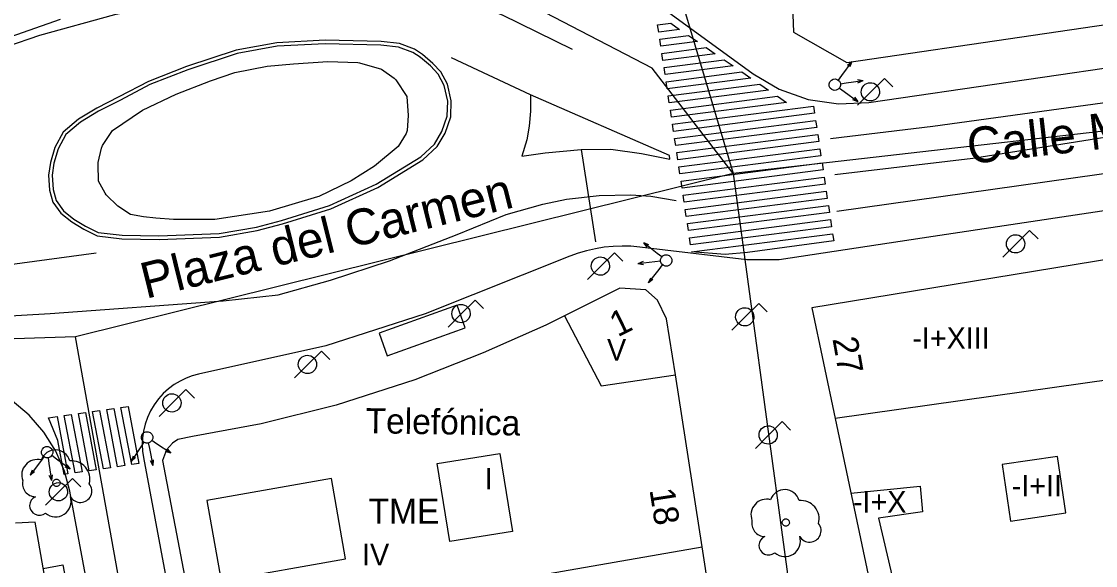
# Model space of a CAD drawing. Extents: x 282771 to 285132, y 4823109 to 4825496.
# Drawn here: x 284718.8 to 284793.8, y 4824432.5 to 4824470.5 of the extents above; entities that cross this region are included whole.
import ezdxf

# ---------------------------------------------------------------- set-up
doc = ezdxf.new("R2010")
doc.units = 0
for name, color, linetype in [('ACERA-BORDILLO', 7, 'Continuous'), ('ACERA-INTERIOR', 7, 'Continuous'), ('ARBOL', 7, 'Continuous'), ('BORDILLO', 7, 'Continuous'), ('CALLE-EJE', 7, 'Continuous'), ('CALLE-TEXTO', 7, 'Continuous'), ('EDIFICIO', 7, 'Continuous'), ('FAROLA', 7, 'Continuous'), ('INTERIOR-EDIFICIO', 7, 'Continuous'), ('MARQUESINA-BUS', 7, 'Continuous'), ('MEDIANERA', 7, 'Continuous'), ('NUM-LOCAL', 7, 'Continuous'), ('PASO-PEATONES', 7, 'Continuous'), ('SEMAFORO', 7, 'Continuous'), ('SENAL-VIARIA', 7, 'Continuous'), ('TXT-ALTURA-EDIFICIO', 7, 'Continuous'), ('TXT-EDIFICIOS', 7, 'Continuous'), ('TXT-VARIOS', 7, 'Continuous'), ('ZONA-VERDE', 7, 'Continuous')]:
    doc.layers.add(name, color=color, linetype=linetype)

msp = doc.modelspace()

# ---------------------------------------------------------------- linework, layer by layer
at = {"layer": 'ACERA-BORDILLO'}
for points in [[(284758.295, 4824475.292), (284769.906, 4824466.836), (284771.719, 4824465.765), (284773.741, 4824465.05), (284775.864, 4824464.741), (284777.967, 4824464.843), (284807.627, 4824469.162)], [(284798.721, 4824457.943), (284782.457, 4824455.494), (284771.727, 4824453.859), (284769.457, 4824453.869), (284761.987, 4824454.757), (284761.372, 4824454.811), (284760.75, 4824454.827), (284760.127, 4824454.804), (284759.505, 4824454.742), (284758.888, 4824454.642), (284758.279, 4824454.503), (284757.683, 4824454.327), (284757.102, 4824454.116), (284747.021, 4824450.097), (284740.07, 4824447.869), (284731.182, 4824445.883), (284730.756, 4824445.768), (284730.328, 4824445.61), (284729.906, 4824445.408), (284729.494, 4824445.16), (284729.101, 4824444.869), (284728.733, 4824444.535), (284728.397, 4824444.163), (284728.099, 4824443.757), (284727.842, 4824443.322), (284727.632, 4824442.867), (284727.47, 4824442.397), (284727.357, 4824441.921), (284727.292, 4824441.446), (284727.272, 4824440.978), (284727.295, 4824440.523), (284727.357, 4824440.086), (284733.537, 4824406.974)], [(284744.887, 4824316.251), (284722.204, 4824437.72), (284721.832, 4824439.133), (284721.233, 4824440.523), (284720.41, 4824441.837), (284719.379, 4824443.021), (284718.177, 4824444.029), (284716.848, 4824444.828), (284715.447, 4824445.4), (284714.027, 4824445.747), (284712.572, 4824445.882), (284711.061, 4824445.798), (284709.545, 4824445.476), (284708.079, 4824444.915), (284706.719, 4824444.132), (284705.512, 4824443.158), (284704.493, 4824442.039), (284703.68, 4824440.825), (284678.883, 4824397.514)]]:
    msp.add_lwpolyline(points, dxfattribs=at)
at = {"layer": 'ACERA-INTERIOR'}
msp.add_lwpolyline([(284720.349, 4824432.328), (284721.734, 4824432.593), (284723.163, 4824424.925), (284721.699, 4824424.646)], dxfattribs=at)
at = {"layer": 'ARBOL'}
for centre, major_axis, start_param, end_param in [((284721.209, 4824439.573), (0.564, 0.872), 5.559829, 8.103507), ((284719.949, 4824438.843), (0.596, 0.921), 0.320167, 2.503998), ((284722.339, 4824438.573), (0.691, 1.068), 5.025591, 6.958832), ((284719.839, 4824438.273), (-0.508, -0.785), 5.087834, 6.825019), ((284722.949, 4824437.743), (-0.433, -0.669), 5.79231, 9.108934), ((284772.106, 4824436.803), (0.563, 0.873), 5.558118, 8.101796), ((284720.079, 4824436.723), (-0.365, -0.564), 4.130307, 7.546541), ((284721.219, 4824437.023), (-0.59, -0.911), 6.141236, 8.741314), ((284770.846, 4824436.073), (0.594, 0.922), 0.318456, 2.502287), ((284773.236, 4824435.803), (0.69, 1.069), 5.02388, 6.957121), ((284770.736, 4824435.502), (-0.507, -0.786), 5.086123, 6.823308), ((284773.846, 4824434.973), (-0.432, -0.67), 5.790599, 9.107223), ((284770.976, 4824433.952), (-0.364, -0.565), 4.128596, 7.54483), ((284772.116, 4824434.253), (-0.588, -0.912), 6.139525, 8.739603)]:
    msp.add_ellipse(centre, major_axis=major_axis, ratio=0.999977, start_param=start_param, end_param=end_param, dxfattribs=at)
for centre in [(284721.279, 4824438.313), (284772.176, 4824435.543)]:
    msp.add_ellipse(centre, major_axis=(0.138, 0.214), ratio=0.999977, dxfattribs=at)
at = {"layer": 'BORDILLO'}
msp.add_lwpolyline([(284746.258, 4824468.551), (284745.213, 4824468.947), (284743.937, 4824469.094), (284740.029, 4824469.183), (284736.654, 4824469.005), (284733.83, 4824468.49), (284730.361, 4824467.344), (284727.697, 4824466.313), (284725.636, 4824465.229), (284724.091, 4824464.447), (284722.822, 4824463.68), (284721.746, 4824462.767), (284721.167, 4824461.69), (284720.86, 4824460.652), (284720.718, 4824459.768), (284720.8, 4824458.723), (284721.033, 4824457.89), (284721.591, 4824457.108), (284722.357, 4824456.506), (284723.18, 4824455.999), (284724.113, 4824455.532), (284725.849, 4824455.328), (284728.437, 4824455.288), (284732.659, 4824455.445), (284735.287, 4824455.91), (284737.064, 4824456.369), (284740.421, 4824457.418), (284743.707, 4824458.911), (284746.854, 4824460.841), (284747.859, 4824461.765), (284748.397, 4824462.71), (284748.803, 4824463.827), (284748.836, 4824464.956), (284748.572, 4824466.114), (284748.116, 4824466.967), (284747.557, 4824467.566), (284746.816, 4824468.185), (284746.258, 4824468.551)], dxfattribs=at)
at = {"layer": 'CALLE-EJE'}
for points in [[(284761.383, 4824528.431), (284764.143, 4824474.571), (284768.513, 4824459.891)], [(284768.513, 4824459.891), (284762.843, 4824467.24), (284745.413, 4824476.29)], [(284721.533, 4824470.63), (284677.701, 4824455.248)], [(284799.863, 4824463.461), (284768.513, 4824459.891)], [(284768.513, 4824459.891), (284722.613, 4824448.49)], [(284768.513, 4824459.891), (284775.632, 4824407.43)], [(284722.613, 4824448.49), (284696.883, 4824447.65)], [(284730.902, 4824402.17), (284722.613, 4824448.49)]]:
    msp.add_lwpolyline(points, dxfattribs=at)
at = {"layer": 'EDIFICIO'}
for points in [[(284771.513, 4824506.451), (284771.613, 4824503.091), (284772.183, 4824485.931), (284772.303, 4824482.101), (284772.603, 4824472.841), (284772.713, 4824469.731), (284776.443, 4824467.631), (284802.453, 4824471.431), (284805.273, 4824471.851), (284806.803, 4824474.501), (284805.673, 4824476.861), (284802.663, 4824483.161), (284802.613, 4824483.271), (284800.863, 4824486.951), (284793.703, 4824501.941), (284790.613, 4824508.431), (284789.173, 4824511.381), (284787.173, 4824516.481), (284787.083, 4824524.601), (284771.943, 4824525.271), (284771.803, 4824519.231), (284771.713, 4824515.081), (284771.513, 4824506.451)], [(284797.983, 4824454.441), (284773.993, 4824450.51), (284775.623, 4824442.79)], [(284767.812, 4824424.29), (284766.332, 4824433.84), (284764.483, 4824445.85), (284763.853, 4824449.75), (284763.233, 4824451.06), (284762.413, 4824451.77), (284760.603, 4824451.88), (284756.743, 4824449.96), (284755.423, 4824449.31), (284751.063, 4824447.37), (284746.293, 4824445.49), (284740.793, 4824443.73), (284735.563, 4824442.43), (284730.763, 4824441.55), (284729.753, 4824441.34), (284729.373, 4824441.08), (284728.963, 4824440.62), (284728.673, 4824439.88), (284731.002, 4824427.68)], [(284775.623, 4824442.79), (284781.122, 4824416.81), (284782.792, 4824408.9), (284783.852, 4824403.87), (284785.422, 4824396.39), (284786.662, 4824390.61), (284788.372, 4824382.5), (284791.592, 4824367.26), (284794.092, 4824355.45)], [(284732.442, 4824365.789), (284730.082, 4824378.349), (284728.202, 4824388.529), (284726.312, 4824398.349), (284723.092, 4824416.72), (284719.792, 4824435.57), (284718.432, 4824435.51)]]:
    msp.add_lwpolyline(points, dxfattribs=at)
at = {"layer": 'FAROLA'}
for p, q in [((284779.063, 4824466.511), (284778.123, 4824465.581)), ((284779.653, 4824465.921), (284779.063, 4824466.511)), ((284778.123, 4824465.581), (284777.193, 4824464.641)), ((284789.195, 4824455.912), (284788.255, 4824454.982)), ((284789.785, 4824455.322), (284789.195, 4824455.912)), ((284788.255, 4824454.982), (284787.325, 4824454.042)), ((284760.221, 4824454.359), (284759.281, 4824453.429)), ((284760.811, 4824453.769), (284760.221, 4824454.359)), ((284759.281, 4824453.429), (284758.351, 4824452.489)), ((284750.496, 4824451.049), (284749.556, 4824450.119)), ((284751.086, 4824450.459), (284750.496, 4824451.049)), ((284770.294, 4824450.819), (284769.354, 4824449.889)), ((284770.884, 4824450.229), (284770.294, 4824450.819)), ((284749.556, 4824450.119), (284748.626, 4824449.179)), ((284769.354, 4824449.889), (284768.424, 4824448.949)), ((284739.773, 4824447.499), (284738.833, 4824446.569)), ((284740.363, 4824446.909), (284739.773, 4824447.499)), ((284738.833, 4824446.569), (284737.903, 4824445.629)), ((284730.315, 4824444.816), (284729.375, 4824443.886)), ((284730.905, 4824444.226), (284730.315, 4824444.816)), ((284729.375, 4824443.886), (284728.445, 4824442.946)), ((284771.928, 4824442.579), (284770.988, 4824441.649)), ((284772.518, 4824441.989), (284771.928, 4824442.579)), ((284770.988, 4824441.649), (284770.058, 4824440.709)), ((284722.392, 4824438.62), (284721.452, 4824437.69)), ((284722.982, 4824438.03), (284722.392, 4824438.62)), ((284721.452, 4824437.69), (284720.522, 4824436.75))]:
    msp.add_line(p, q, dxfattribs=at)
for centre, major_axis in [((284778.083, 4824465.581), (0.345, 0.536)), ((284788.215, 4824454.982), (0.345, 0.536)), ((284759.241, 4824453.429), (0.345, 0.536)), ((284749.516, 4824450.119), (0.346, 0.536)), ((284769.314, 4824449.889), (0.345, 0.536)), ((284738.793, 4824446.569), (0.346, 0.536)), ((284729.335, 4824443.886), (0.346, 0.535)), ((284770.948, 4824441.649), (0.345, 0.536)), ((284721.412, 4824437.69), (0.346, 0.535))]:
    msp.add_ellipse(centre, major_axis=major_axis, ratio=0.999977, dxfattribs=at)
at = {"layer": 'INTERIOR-EDIFICIO'}
for points in [[(284752.223, 4824440.35), (284753.102, 4824434.91), (284748.722, 4824434.21), (284747.853, 4824439.65), (284752.223, 4824440.35)], [(284787.273, 4824439.581), (284787.853, 4824435.65), (284791.713, 4824436.211), (284791.133, 4824440.141), (284787.273, 4824439.581)]]:
    msp.add_lwpolyline(points, dxfattribs=at)
at = {"layer": 'MARQUESINA-BUS'}
msp.add_lwpolyline([(284744.361, 4824447.179), (284749.812, 4824449.13), (284749.25, 4824450.7), (284743.799, 4824448.75)], close=True, dxfattribs=at)
at = {"layer": 'MEDIANERA'}
msp.add_line((284750.462, 4824431.073), (284766.332, 4824433.84), dxfattribs=at)
for points in [[(284756.743, 4824449.96), (284759.283, 4824445.07), (284764.483, 4824445.85)], [(284799.173, 4824446.131), (284786.653, 4824444.351), (284775.623, 4824442.79)], [(284731.782, 4824437.07), (284732.772, 4824431.47), (284741.462, 4824433.01), (284740.472, 4824438.61), (284731.782, 4824437.07)], [(284776.713, 4824437.6), (284781.563, 4824438.07), (284781.723, 4824436.3), (284778.643, 4824435.85), (284781.672, 4824422.94), (284783.562, 4824423.08), (284783.822, 4824420.8), (284780.412, 4824420.14)]]:
    msp.add_lwpolyline(points, dxfattribs=at)
at = {"layer": 'PASO-PEATONES'}
for points in [[(284763.237, 4824470.243), (284764.147, 4824470.36), (284764.768, 4824469.936), (284763.311, 4824469.749)], [(284763.385, 4824469.254), (284765.39, 4824469.511), (284766.011, 4824469.087), (284763.459, 4824468.76)], [(284763.533, 4824468.265), (284766.632, 4824468.663), (284767.253, 4824468.238), (284763.607, 4824467.77)], [(284763.681, 4824467.276), (284767.875, 4824467.814), (284768.496, 4824467.39), (284763.755, 4824466.781)], [(284763.829, 4824466.287), (284769.117, 4824466.965), (284769.739, 4824466.541), (284763.903, 4824465.792)], [(284763.977, 4824465.297), (284770.36, 4824466.117), (284770.981, 4824465.692), (284764.051, 4824464.803)], [(284764.126, 4824464.308), (284771.602, 4824465.268), (284772.224, 4824464.844), (284764.2, 4824463.814)], [(284764.274, 4824463.319), (284774.115, 4824464.582), (284774.189, 4824464.088), (284764.348, 4824462.824)], [(284764.422, 4824462.33), (284774.263, 4824463.593), (284774.337, 4824463.098), (284764.496, 4824461.835)], [(284764.57, 4824461.341), (284774.411, 4824462.604), (284774.485, 4824462.109), (284764.644, 4824460.846)], [(284764.718, 4824460.351), (284774.559, 4824461.615), (284774.633, 4824461.12), (284764.792, 4824459.857)], [(284764.866, 4824459.362), (284774.707, 4824460.625), (284774.781, 4824460.131), (284764.94, 4824458.868)], [(284765.014, 4824458.373), (284774.855, 4824459.636), (284774.929, 4824459.142), (284765.089, 4824457.878)], [(284765.163, 4824457.384), (284775.004, 4824458.647), (284775.078, 4824458.152), (284765.237, 4824456.889)], [(284765.311, 4824456.395), (284775.152, 4824457.658), (284775.226, 4824457.163), (284765.385, 4824455.9)], [(284765.459, 4824455.405), (284775.3, 4824456.669), (284775.374, 4824456.174), (284765.533, 4824454.911)], [(284765.607, 4824454.416), (284775.448, 4824455.679), (284775.522, 4824455.185), (284769.51, 4824454.387), (284767.944, 4824454.248)], [(284724.789, 4824443.431), (284725.285, 4824443.503), (284726.042, 4824439.51), (284725.547, 4824439.438)], [(284725.78, 4824443.575), (284726.275, 4824443.647), (284727.033, 4824439.654), (284726.537, 4824439.582)], [(284720.716, 4824442.84), (284721.322, 4824442.928), (284722.08, 4824438.935), (284721.825, 4824438.898), (284721.383, 4824441.263)], [(284721.818, 4824443), (284722.313, 4824443.072), (284723.07, 4824439.079), (284722.575, 4824439.007)], [(284722.808, 4824443.144), (284723.303, 4824443.216), (284724.061, 4824439.223), (284723.566, 4824439.151)], [(284723.799, 4824443.288), (284724.294, 4824443.36), (284725.051, 4824439.367), (284724.556, 4824439.295)]]:
    msp.add_lwpolyline(points, close=True, dxfattribs=at)
at = {"layer": 'SEMAFORO'}
for p, q in [((284776.785, 4824467.692), (284776.074, 4824466.725)), ((284776.479, 4824467.445), (284776.785, 4824467.692)), ((284776.785, 4824467.692), (284776.64, 4824467.327)), ((284776.074, 4824466.725), (284775.837, 4824466.403)), ((284775.991, 4824466.141), (284776.383, 4824466.2)), ((284776.383, 4824466.2), (284777.571, 4824466.381)), ((284777.176, 4824466.436), (284777.571, 4824466.381)), ((284777.21, 4824466.212), (284777.571, 4824466.381)), ((284775.922, 4824465.844), (284776.244, 4824465.607)), ((284776.244, 4824465.607), (284777.211, 4824464.896)), ((284776.964, 4824465.202), (284777.211, 4824464.896)), ((284776.845, 4824465.041), (284777.211, 4824464.896)), ((284763.204, 4824454.317), (284762.262, 4824455.06)), ((284762.498, 4824454.746), (284762.262, 4824455.06)), ((284762.622, 4824454.903), (284762.262, 4824455.06)), ((284763.518, 4824454.069), (284763.204, 4824454.317)), ((284762.217, 4824453.745), (284761.851, 4824453.588)), ((284763.045, 4824453.729), (284761.851, 4824453.588)), ((284762.244, 4824453.52), (284761.851, 4824453.588)), ((284762.593, 4824452.251), (284763.336, 4824453.193)), ((284763.438, 4824453.775), (284763.045, 4824453.729)), ((284763.336, 4824453.193), (284763.584, 4824453.507)), ((284762.593, 4824452.251), (284762.75, 4824452.612)), ((284762.907, 4824452.488), (284762.593, 4824452.251)), ((284728.271, 4824441.04), (284727.937, 4824441.26)), ((284727.163, 4824440.812), (284726.503, 4824439.809)), ((284727.383, 4824441.146), (284727.163, 4824440.812)), ((284727.682, 4824441.092), (284727.762, 4824440.704)), ((284727.762, 4824440.704), (284728.005, 4824439.527)), ((284729.273, 4824440.38), (284728.271, 4824441.04)), ((284729.273, 4824440.38), (284728.901, 4824440.506)), ((284729.011, 4824440.673), (284729.273, 4824440.38)), ((284720.157, 4824439.807), (284719.443, 4824438.842)), ((284720.395, 4824440.128), (284720.157, 4824439.807)), ((284720.691, 4824440.058), (284720.75, 4824439.667)), ((284721.276, 4824439.974), (284720.954, 4824440.212)), ((284722.241, 4824439.261), (284721.276, 4824439.974)), ((284726.628, 4824440.182), (284726.503, 4824439.809)), ((284726.795, 4824440.072), (284726.503, 4824439.809)), ((284727.817, 4824439.878), (284728.005, 4824439.527)), ((284728.039, 4824439.924), (284728.005, 4824439.527)), ((284719.589, 4824439.207), (284719.443, 4824438.842)), ((284719.75, 4824439.088), (284719.443, 4824438.842)), ((284720.75, 4824439.667), (284720.928, 4824438.478)), ((284722.241, 4824439.261), (284721.876, 4824439.406)), ((284721.994, 4824439.567), (284722.241, 4824439.261)), ((284720.759, 4824438.839), (284720.928, 4824438.478)), ((284720.983, 4824438.872), (284720.928, 4824438.478))]:
    msp.add_line(p, q, dxfattribs=at)
for centre, major_axis in [((284775.6, 4824466.081), (-0.198, -0.347)), ((284763.832, 4824453.821), (0.217, 0.336)), ((284727.603, 4824441.48), (-0.217, -0.336)), ((284720.632, 4824440.45), (-0.217, -0.336))]:
    msp.add_ellipse(centre, major_axis=major_axis, ratio=0.999977, dxfattribs=at)
at = {"layer": 'SENAL-VIARIA'}
for p, q in [((284754.353, 4824465.364), (284748.851, 4824467.946)), ((284757.899, 4824461.558), (284758.903, 4824455.123)), ((284714.509, 4824453.06), (284724.046, 4824454.358))]:
    msp.add_line(p, q, dxfattribs=at)
for points in [[(284829.755, 4824474.374), (284816.482, 4824469.367), (284811.315, 4824467.735), (284806.202, 4824466.592), (284797.498, 4824465.231), (284782.431, 4824463.163), (284775.305, 4824462.293)], [(284757.298, 4824468.529), (284752.418, 4824470.923), (284748.626, 4824472.416), (284745.854, 4824473.289), (284741.906, 4824473.631), (284738.425, 4824473.226), (284733.203, 4824472.542), (284725.341, 4824470.945), (284720.088, 4824469.514), (284715.456, 4824467.928), (284710.918, 4824466.28), (284706.753, 4824464.632), (284701.314, 4824462.362), (284695.443, 4824459.335)], [(284775.608, 4824459.807), (284785.236, 4824460.95), (284803.35, 4824463.834), (284817.423, 4824466.345)], [(284754.353, 4824465.364), (284754.365, 4824464.224), (284754.276, 4824463.193), (284754.098, 4824462.234), (284753.761, 4824461.096), (284755.377, 4824461.327), (284757.899, 4824461.558)], [(284757.899, 4824461.558), (284759.96, 4824461.576), (284762.109, 4824461.274), (284764.08, 4824460.883), (284764.063, 4824461.132), (284754.353, 4824465.364)], [(284815.123, 4824462.427), (284812.729, 4824462.333), (284809.124, 4824462.054), (284803.124, 4824461.09), (284775.74, 4824457.231)], [(284703.982, 4824447.085), (284706.873, 4824448.36), (284710.541, 4824449.107), (284715.203, 4824449.791), (284720.829, 4824450.133), (284732.92, 4824451.004), (284736.759, 4824451.426), (284740.395, 4824452.452), (284744.529, 4824453.789), (284749.254, 4824455.624), (284752.673, 4824457.023), (284755.222, 4824457.738), (284756.878, 4824458.09), (284759.152, 4824458.357), (284761.354, 4824458.393), (284762.757, 4824458.304), (284764.533, 4824458.002)]]:
    msp.add_lwpolyline(points, dxfattribs=at)
at = {"layer": 'ZONA-VERDE'}
msp.add_line((284745.75, 4824462.892), (284745.679, 4824462.668), dxfattribs=at)
for points in [[(284746.655, 4824467.992), (284746.144, 4824468.327), (284745.153, 4824468.702), (284743.919, 4824468.845), (284740.033, 4824468.933), (284736.683, 4824468.757), (284733.892, 4824468.247), (284730.445, 4824467.108), (284727.8, 4824466.085), (284725.751, 4824465.007), (284724.212, 4824464.228), (284722.968, 4824463.477), (284721.944, 4824462.607), (284721.4, 4824461.595), (284721.105, 4824460.596), (284720.97, 4824459.758), (284721.047, 4824458.766), (284721.262, 4824458), (284721.774, 4824457.282), (284722.501, 4824456.712), (284723.301, 4824456.217), (284724.186, 4824455.775), (284725.865, 4824455.578), (284728.434, 4824455.538), (284732.633, 4824455.695), (284735.234, 4824456.154), (284736.995, 4824456.61), (284740.332, 4824457.652), (284743.589, 4824459.132), (284746.703, 4824461.042), (284747.661, 4824461.923), (284748.169, 4824462.815), (284748.554, 4824463.874), (284748.585, 4824464.932), (284748.336, 4824466.026), (284747.911, 4824466.82), (284747.385, 4824467.384), (284746.678, 4824467.975), (284746.667, 4824467.984), (284746.655, 4824467.992)], [(284724.488, 4824461.832), (284725.186, 4824462.879), (284727.288, 4824464.306), (284729.63, 4824465.414), (284732.02, 4824466.349), (284733.734, 4824466.925), (284735.994, 4824467.373), (284737.833, 4824467.538), (284740.22, 4824467.703), (284742.308, 4824467.621), (284742.425, 4824467.602)], [(284742.425, 4824467.602), (284743.969, 4824467.162), (284744.84, 4824466.544), (284744.969, 4824466.412)], [(284744.969, 4824466.412), (284745.731, 4824465.256), (284745.824, 4824463.922), (284745.75, 4824462.892)], [(284745.679, 4824462.668), (284745.131, 4824461.764), (284743.476, 4824460.388), (284741.841, 4824459.381), (284739.58, 4824458.287), (284739.506, 4824458.259)], [(284724.193, 4824460.647), (284724.416, 4824461.662), (284724.488, 4824461.832)], [(284724.67, 4824458.509), (284724.204, 4824459.349), (284724.181, 4824460.53), (284724.193, 4824460.647)], [(284739.506, 4824458.259), (284736.141, 4824457.248), (284732.331, 4824456.688), (284729.454, 4824456.668), (284728.215, 4824456.762), (284727.347, 4824456.866), (284726.442, 4824457.029), (284725.564, 4824457.599), (284724.756, 4824458.396), (284724.67, 4824458.509)]]:
    msp.add_lwpolyline(points, dxfattribs=at)

# ---------------------------------------------------------------- texts
at = {"layer": 'CALLE-TEXTO'}
for s, rotation, p in [('Calle Munuza', 6.49731, (284784.97, 4824460.537)), ('Plaza del Carmen', 13.94877, (284727.52, 4824451.138))]:
    msp.add_text(s, height=2.5, rotation=rotation, dxfattribs=at).set_placement(p)
at = {"layer": 'NUM-LOCAL'}
for s, rotation, p in [('1', 26.26059, (284760.446, 4824448.452)), ('27', 280.06906, (284775.431, 4824448.356)), ('18', 278.84937, (284762.662, 4824437.829))]:
    msp.add_text(s, height=1.75, rotation=rotation, dxfattribs=at).set_placement(p)
at = {"layer": 'TXT-ALTURA-EDIFICIO'}
for s, p in [('-I+XIII', (284781.004, 4824447.661)), ('V', (284759.704, 4824446.84)), ('I', (284751.161, 4824437.85)), ('-I+II', (284787.939, 4824437.361)), ('-I+X', (284776.864, 4824436.24)), ('IV', (284742.607, 4824432.562))]:
    msp.add_text(s, height=1.5, rotation=0.00061, dxfattribs=at).set_placement(p)
at = {"layer": 'TXT-EDIFICIOS'}
msp.add_text('Telefónica', height=1.75, rotation=359.11337, dxfattribs=at).set_placement((284742.842, 4824441.775))
at = {"layer": 'TXT-VARIOS'}
msp.add_text('TME', height=1.75, rotation=0.00061, dxfattribs=at).set_placement((284743.063, 4824435.458))

doc.saveas('drawing.dxf')
